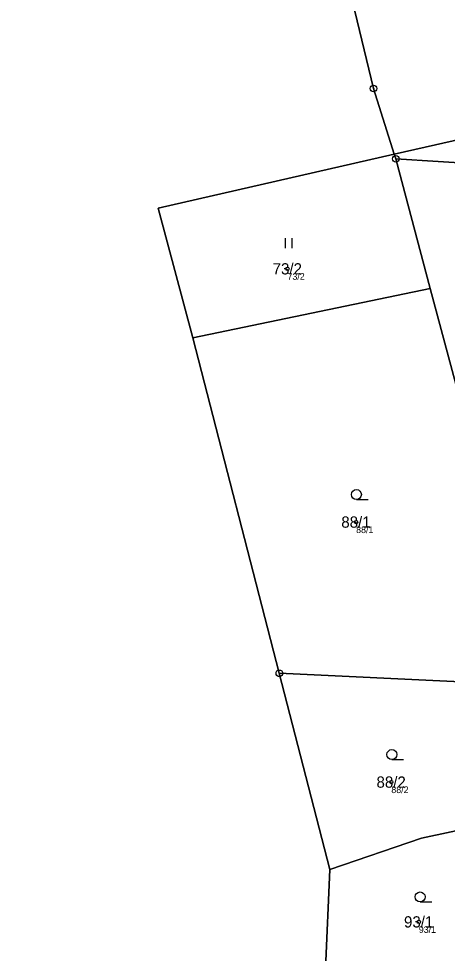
# Model space of a CAD drawing. Extents: x -761891 to -756141, y -1178507 to -1171885.
# Drawn here: x -760612.7 to -760548.1, y -1172292.8 to -1172151.7 of the extents above; entities that cross this region are included whole.
import ezdxf

# ---------------------------------------------------------------- set-up
doc = ezdxf.new("R2010")
doc.units = 0
for name, color, linetype in [('Definiční body', 7, 'Continuous'), ('Hranice parcel', 7, 'Continuous'), ('Parcelní čísla', 7, 'Continuous'), ('Polygon parcely', 7, 'Continuous'), ('Značky bodu BP', 7, 'Continuous'), ('Značky kultur', 7, 'Continuous')]:
    doc.layers.add(name, color=color, linetype=linetype)

msp = doc.modelspace()

# ---------------------------------------------------------------- linework, layer by layer
at = {"layer": 'Definiční body'}
for centre in [(-760572.18, -1172189.43), (-760561.82, -1172227.68), (-760556.51, -1172266.95), (-760552.36, -1172288.06)]:
    msp.add_circle(centre, 0.25, dxfattribs=at)
at = {"layer": 'Hranice parcel'}
for p, q in [((-760555.83, -1172172.82), (-760556.07, -1172172.13)), ((-760550.67, -1172192.4), (-760555.83, -1172172.82)), ((-760586.47, -1172199.85), (-760550.67, -1172192.4)), ((-760586.47, -1172199.85), (-760573.41, -1172250.52)), ((-760573.41, -1172250.52), (-760544.98, -1172251.86)), ((-760573.41, -1172250.52), (-760565.77, -1172280.15))]:
    msp.add_line(p, q, dxfattribs=at)
for points in [[(-760599.09, -1171996.97), (-760592.87, -1172022.7), (-760579.55, -1172077.67), (-760559.19, -1172162.2), (-760556.07, -1172172.13)], [(-760556.07, -1172172.13), (-760500.22, -1172159.46), (-760492.84, -1172188.35)], [(-760556.07, -1172172.13), (-760591.71, -1172180.28), (-760586.47, -1172199.85)], [(-760511.4, -1172196.19), (-760513.2, -1172188.9), (-760536.65, -1172174), (-760555.83, -1172172.82)], [(-760550.67, -1172192.4), (-760539.04, -1172235.76), (-760526.1, -1172233.57), (-760525.51, -1172235.79)], [(-760565.77, -1172280.15), (-760551.98, -1172275.44), (-760542.29, -1172273.34)], [(-760565.77, -1172280.15), (-760566.44, -1172295.16), (-760565.13, -1172300.08)]]:
    msp.add_lwpolyline(points, dxfattribs=at)
at = {"layer": 'Polygon parcely'}
msp.add_lwpolyline([(-760615.32, -1172376.69), (-760577.9, -1172346.25), (-760581.1, -1172339.7), (-760591.04, -1172352.88), (-760606.8, -1172354.55), (-760610.65, -1172333.9), (-760603.35, -1172328.8), (-760583.7, -1172327.75), (-760590.9, -1172317.5), (-760593.65, -1172310.35), (-760565.13, -1172300.08), (-760566.44, -1172295.16), (-760565.77, -1172280.15), (-760573.41, -1172250.52), (-760586.47, -1172199.85), (-760591.71, -1172180.28), (-760556.07, -1172172.13), (-760559.19, -1172162.2), (-760579.55, -1172077.67), (-760592.87, -1172022.7), (-760599.09, -1171996.97), (-760648.13, -1171980.74)], dxfattribs=at)
for points in [[(-760363.39, -1172260.64), (-760354.6, -1172250.28), (-760351.85, -1172247.47), (-760340.5, -1172236.1), (-760364.83, -1172143.51), (-760435.73, -1172155.92), (-760456.21, -1172038.08), (-760464.95, -1172038.92), (-760482.38, -1172034.68), (-760495.03, -1172025.62), (-760519.87, -1172024.71), (-760529.84, -1172021.98), (-760547.7, -1172011.79), (-760578.76, -1172003.63), (-760599.09, -1171996.97), (-760592.87, -1172022.7), (-760579.55, -1172077.67), (-760559.19, -1172162.2), (-760556.07, -1172172.13), (-760500.22, -1172159.46), (-760492.84, -1172188.35), (-760461.54, -1172182.77), (-760454.06, -1172181.46), (-760396.56, -1172171.4)], [(-760504.22, -1172192.27), (-760499.78, -1172185.78), (-760498.68, -1172189.39), (-760492.84, -1172188.35), (-760500.22, -1172159.46), (-760556.07, -1172172.13), (-760555.83, -1172172.82), (-760536.65, -1172174), (-760513.2, -1172188.9), (-760511.4, -1172196.19), (-760506.33, -1172201.9), (-760503.12, -1172214.03), (-760499.69, -1172227.74), (-760494.98, -1172229.82), (-760497.23, -1172220.5), (-760498.85, -1172213.83), (-760500.98, -1172205.91), (-760502.47, -1172200.41), (-760505.38, -1172197.1)], [(-760550.67, -1172192.4), (-760555.83, -1172172.82), (-760556.07, -1172172.13), (-760591.71, -1172180.28), (-760586.47, -1172199.85)], [(-760513.2, -1172188.9), (-760536.65, -1172174), (-760555.83, -1172172.82), (-760550.67, -1172192.4), (-760539.04, -1172235.76), (-760526.1, -1172233.57), (-760525.51, -1172235.79), (-760513.33, -1172233.14), (-760514.56, -1172231.35), (-760521.14, -1172232.95), (-760522.89, -1172226.58), (-760528.31, -1172206.82), (-760525.01, -1172206), (-760526.52, -1172199.99), (-760511.4, -1172196.19)], [(-760521.88, -1172249.45), (-760525.51, -1172235.79), (-760526.1, -1172233.57), (-760539.04, -1172235.76), (-760550.67, -1172192.4), (-760586.47, -1172199.85), (-760573.41, -1172250.52), (-760544.98, -1172251.86), (-760535.87, -1172250.91), (-760534.77, -1172250.8), (-760531.8, -1172250.49)], [(-760551.98, -1172275.44), (-760542.29, -1172273.34), (-760544.13, -1172258.68), (-760544.98, -1172251.86), (-760573.41, -1172250.52), (-760565.77, -1172280.15)], [(-760536.07, -1172289.63), (-760538.18, -1172287.26), (-760541.37, -1172273.21), (-760542.29, -1172273.34), (-760551.98, -1172275.44), (-760565.77, -1172280.15), (-760566.44, -1172295.16), (-760565.13, -1172300.08), (-760561.52, -1172299.77), (-760558.42, -1172298.78), (-760558.73, -1172297.81), (-760546.31, -1172293.96), (-760522.18, -1172286.47), (-760522.51, -1172285.38)]]:
    msp.add_lwpolyline(points, close=True, dxfattribs=at)
at = {"layer": 'Značky bodu BP'}
for centre, radius in [((-760559.19, -1172162.2), 0.5), ((-760559.19, -1172162.2), 0.0303), ((-760555.83, -1172172.82), 0.5), ((-760555.83, -1172172.82), 0.0303), ((-760573.41, -1172250.52), 0.5), ((-760573.41, -1172250.52), 0.0303)]:
    msp.add_circle(centre, radius, dxfattribs=at)
at = {"layer": 'Značky kultur'}
for p, q in [((-760572.49, -1172186.29), (-760572.49, -1172184.79)), ((-760571.49, -1172186.29), (-760571.49, -1172184.79)), ((-760561.78, -1172224.27), (-760560.03, -1172224.27)), ((-760556.43, -1172263.54), (-760554.68, -1172263.54)), ((-760552.17, -1172285.04), (-760550.42, -1172285.04))]:
    msp.add_line(p, q, dxfattribs=at)
for centre in [(-760561.78, -1172223.52), (-760556.43, -1172262.79), (-760552.17, -1172284.29)]:
    msp.add_circle(centre, 0.75, dxfattribs=at)

# ---------------------------------------------------------------- texts
at = {"layer": 'Definiční body'}
for s, p in [('73/2', (-760572.18, -1172191.09)), ('88/1', (-760561.82, -1172229.34)), ('88/2', (-760556.51, -1172268.61)), ('93/1', (-760552.36, -1172289.72))]:
    msp.add_text(s, height=1, dxfattribs=at).set_placement(p)
at = {"layer": 'Parcelní čísla'}
for s, p in [('73/2', (-760574.42, -1172190.28)), ('88/1', (-760564.06, -1172228.53)), ('88/2', (-760558.75, -1172267.8)), ('93/1', (-760554.6, -1172288.91))]:
    msp.add_text(s, height=1.7, dxfattribs=at).set_placement(p)

doc.saveas('drawing.dxf')
